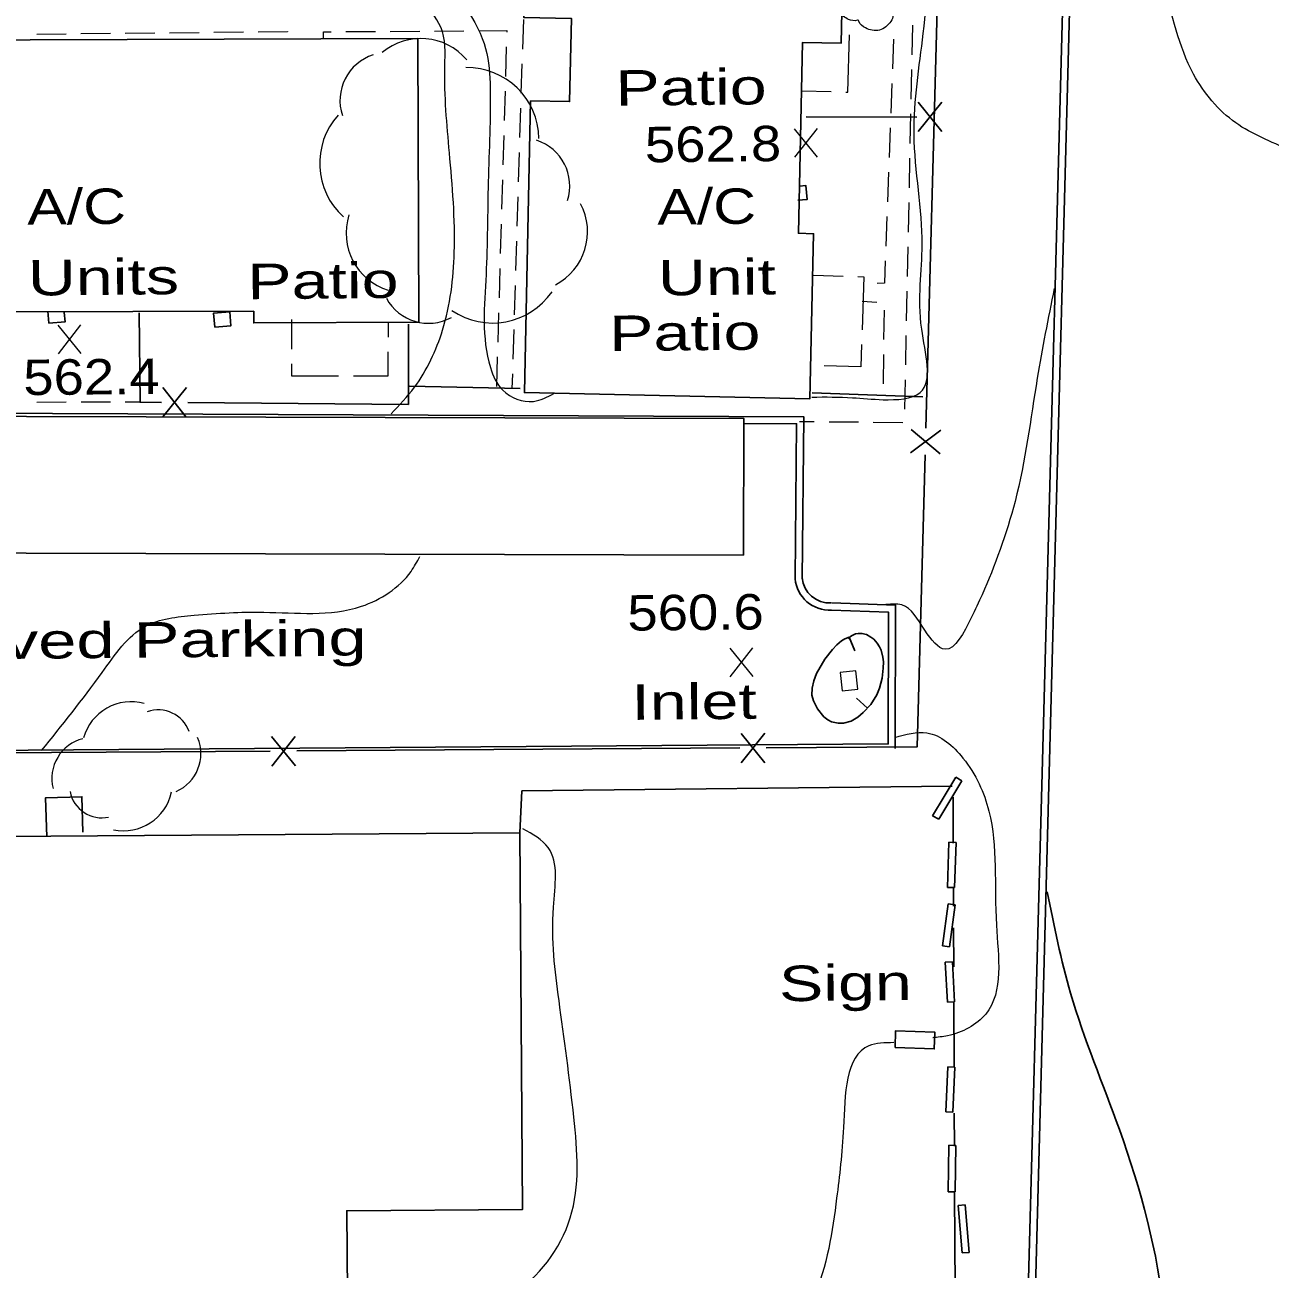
# Model space of a CAD drawing. Extents: x 2361708 to 2370558, y 6977955 to 6991887.
# Drawn here: x 2366078.7 to 2366247.3, y 6986115.3 to 6986283.8 of the extents above; entities that cross this region are included whole.
import ezdxf

# ---------------------------------------------------------------- set-up
doc = ezdxf.new("R2010")
doc.units = 0
doc.header["$LTSCALE"] = 1.9
for name, color, linetype, lineweight in [('11', 7, 'Continuous', 25), ('13', 7, 'Continuous', 13), ('14', 7, 'Continuous', 13), ('17', 7, 'Continuous', 25), ('2', 7, 'Continuous', 25), ('20', 7, 'Continuous', 25), ('23', 7, 'Continuous', 25), ('29', 7, 'Continuous', 13), ('31', 7, 'Continuous', 13), ('33', 7, 'Continuous', 25), ('35', 7, 'Continuous', 13), ('9', 7, 'Continuous', 13)]:
    doc.layers.add(name, color=color, linetype=linetype, lineweight=lineweight)

msp = doc.modelspace()

# ---------------------------------------------------------------- linework, layer by layer
at = {"layer": '11'}
for points in [[(2366150.745, 6986421.263), (2366149.195, 6986352.975), (2366154.026, 6986352.871), (2366153.785, 6986341.418), (2366147.493, 6986341.558), (2366146.253, 6986284.864), (2366152.725, 6986284.715), (2366152.472, 6986273.452), (2366147.191, 6986273.562), (2366146.337, 6986234.052), (2366185.017, 6986233.21), (2366185.504, 6986255.566), (2366183.453, 6986255.616), (2366184.027, 6986281.483), (2366189.248, 6986281.373), (2366189.715, 6986302.728), (2366184.954, 6986302.833), (2366185.374, 6986321.718), (2366190.185, 6986321.613), (2366190.649, 6986342.279), (2366186.128, 6986342.376), (2366187.391, 6986398.781), (2366188.821, 6986398.744), (2366189.356, 6986420.3)], [(2366131.899, 6986281.987), (2365987.477, 6986281.492), (2365987.601, 6986244.361), (2366017.181, 6986244.463), (2366017.189, 6986242.613), (2366038.559, 6986242.696), (2366038.551, 6986244.607), (2366054.521, 6986244.679), (2366054.527, 6986242.988), (2366076.938, 6986243.072), (2366076.93, 6986244.972), (2366109.68, 6986245.064), (2366109.685, 6986243.483), (2366132.055, 6986243.577)], [(2366014.076, 6986212.492), (2366176.008, 6986212.023), (2366176.061, 6986230.545), (2366014.129, 6986231.003)], [(2366145.744, 6986174.413), (2366075.846, 6986173.908), (2366075.907, 6986165.408), (2366065.267, 6986165.337), (2366065.629, 6986111.588), (2366122.368, 6986111.968), (2366122.291, 6986123.228), (2366146.1, 6986123.395)]]:
    msp.add_lwpolyline(points, close=True, dxfattribs=at)
at = {"layer": '13'}
for p, q in [((2366146.114, 6986280.582), (2366146.246, 6986284.583)), ((2366080.281, 6986282.615), (2366084.281, 6986282.653)), ((2366086.281, 6986282.672), (2366090.281, 6986282.71)), ((2366092.281, 6986282.73), (2366096.281, 6986282.768)), ((2366098.28, 6986282.787), (2366102.28, 6986282.835)), ((2366104.28, 6986282.854), (2366108.28, 6986282.892)), ((2366122.161, 6986282.934), (2366126.16, 6986282.962)), ((2366128.16, 6986282.971), (2366132.16, 6986282.999)), ((2366134.16, 6986283.008), (2366138.16, 6986283.037)), ((2366198.854, 6986279.794), (2366198.936, 6986283.795)), ((2366196.334, 6986281.9), (2366196.182, 6986277.898)), ((2366143.891, 6986280.881), (2366143.779, 6986276.88)), ((2366145.921, 6986274.58), (2366146.053, 6986278.581)), ((2366198.731, 6986273.793), (2366198.813, 6986277.793)), ((2366143.718, 6986274.879), (2366143.606, 6986270.877)), ((2366196.111, 6986275.898), (2366195.959, 6986271.896)), ((2366145.738, 6986268.578), (2366145.86, 6986272.579)), ((2366198.608, 6986267.791), (2366198.69, 6986271.792)), ((2366195.888, 6986269.895), (2366195.736, 6986265.894)), ((2366143.545, 6986268.877), (2366143.433, 6986264.876)), ((2366145.555, 6986262.576), (2366145.677, 6986266.577)), ((2366198.485, 6986261.79), (2366198.567, 6986265.791)), ((2366143.372, 6986262.875), (2366143.25, 6986258.874)), ((2366195.665, 6986263.893), (2366195.513, 6986259.891)), ((2366145.372, 6986256.574), (2366145.494, 6986260.575)), ((2366198.362, 6986255.788), (2366198.444, 6986259.789)), ((2366195.442, 6986257.89), (2366195.29, 6986253.889)), ((2366143.189, 6986256.873), (2366143.078, 6986252.872)), ((2366145.189, 6986250.572), (2366145.311, 6986254.573)), ((2366198.24, 6986249.787), (2366198.322, 6986253.788)), ((2366143.017, 6986250.871), (2366142.905, 6986246.87)), ((2366145.007, 6986244.57), (2366145.129, 6986248.571)), ((2366198.116, 6986243.785), (2366198.199, 6986247.786)), ((2366192.081, 6986246.438), (2366194.073, 6986246.307)), ((2366142.844, 6986244.869), (2366142.732, 6986240.868)), ((2366195.053, 6986245.226), (2366195.001, 6986241.225)), ((2366144.824, 6986238.568), (2366144.946, 6986242.569)), ((2366197.994, 6986237.784), (2366198.075, 6986241.785)), ((2366142.671, 6986238.867), (2366142.549, 6986234.866)), ((2366194.97, 6986239.225), (2366194.918, 6986235.224)), ((2366144.702, 6986234.567), (2366144.763, 6986236.567)), ((2366197.871, 6986231.782), (2366197.953, 6986235.783)), ((2366084.287, 6986232.731), (2366080.286, 6986232.723)), ((2366090.287, 6986232.738), (2366086.286, 6986232.73)), ((2366094.287, 6986232.746), (2366092.287, 6986232.747)), ((2366183.606, 6986230.127), (2366185.606, 6986230.106)), ((2366187.606, 6986230.095), (2366191.607, 6986230.063)), ((2366193.607, 6986230.042), (2366197.608, 6986230.01))]:
    msp.add_line(p, q, dxfattribs=at)
for points in [[(2366110.28, 6986282.911), (2366114.24, 6986282.959), (2366114.24, 6986282.919)], [(2366119.15, 6986281.925), (2366119.15, 6986282.916), (2366120.161, 6986282.925)], [(2366140.16, 6986283.056), (2366143.96, 6986283.082), (2366143.952, 6986282.882)], [(2366195.209, 6986251.888), (2366195.098, 6986248.847), (2366194.138, 6986248.838)]]:
    msp.add_lwpolyline(points, dxfattribs=at)
at = {"layer": '14'}
for p, q in [((2366183.899, 6986274.931), (2366187.901, 6986274.809)), ((2366185.507, 6986249.945), (2366189.509, 6986249.824)), ((2366114.811, 6986243.943), (2366114.809, 6986239.942)), ((2366127.914, 6986241.567), (2366127.915, 6986243.597))]:
    msp.add_line(p, q, dxfattribs=at)
for points in [[(2366189.901, 6986274.749), (2366190.152, 6986274.741), (2366190.358, 6986282.483)], [(2366191.51, 6986249.763), (2366192.3, 6986249.74), (2366192.088, 6986242.538)], [(2366192.027, 6986240.537), (2366191.936, 6986237.516), (2366186.964, 6986237.659)], [(2366123.174, 6986236.301), (2366127.904, 6986236.297), (2366127.913, 6986239.567)], [(2366114.808, 6986237.942), (2366114.804, 6986236.312), (2366121.174, 6986236.302)]]:
    msp.add_lwpolyline(points, dxfattribs=at)
at = {"layer": '17'}
for p, q in [((2366202.355, 6986289.188), (2366200.725, 6986229.21)), ((2366199.683, 6986269.401), (2366202.895, 6986273.382)), ((2366202.883, 6986269.392), (2366199.695, 6986273.402)), ((2366184.493, 6986271.417), (2366199.494, 6986271.37)), ((2366097.346, 6986230.756), (2366100.578, 6986234.726)), ((2366100.546, 6986230.726), (2366097.388, 6986234.756)), ((2366130.788, 6986234.924), (2366145.781, 6986234.587)), ((2366200.325, 6986233.486), (2366185.339, 6986234.023)), ((2366198.657, 6986225.87), (2366202.748, 6986228.959)), ((2366198.747, 6986229.061), (2366202.658, 6986225.758)), ((2366112.099, 6986187.444), (2366115.327, 6986183.474)), ((2366115.299, 6986187.464), (2366112.127, 6986183.444)), ((2366175.698, 6986187.879), (2366178.926, 6986183.899)), ((2366178.898, 6986187.9), (2366175.726, 6986183.879)), ((2366111.907, 6986185.482), (2366051.908, 6986185.071)), ((2366175.506, 6986185.908), (2366115.507, 6986185.506))]:
    msp.add_line(p, q, dxfattribs=at)
for points in [[(2366094.141, 6986244.866), (2366094.287, 6986232.746), (2366097.167, 6986232.724)], [(2366100.768, 6986232.698), (2366130.641, 6986232.452), (2366130.648, 6986243.313)], [(2366200.63, 6986225.608), (2366199.546, 6986186.066), (2366179.107, 6986185.931)]]:
    msp.add_lwpolyline(points, dxfattribs=at)
at = {"layer": '2'}
for p, q in [((2366201.635, 6986176.735), (2366204.776, 6986181.946)), ((2366202.46, 6986176.243), (2366205.6, 6986181.453)), ((2366205.6, 6986181.453), (2366204.776, 6986181.946)), ((2366204.441, 6986173.022), (2366204.411, 6986179.242)), ((2366202.46, 6986176.243), (2366201.635, 6986176.735)), ((2366203.647, 6986167.024), (2366203.849, 6986173.146)), ((2366204.809, 6986173.116), (2366203.849, 6986173.146)), ((2366204.608, 6986166.993), (2366204.809, 6986173.116)), ((2366204.608, 6986166.993), (2366203.647, 6986167.024)), ((2366204.471, 6986164.482), (2366204.459, 6986166.902)), ((2366202.973, 6986159.098), (2366203.759, 6986164.785)), ((2366204.71, 6986164.654), (2366203.759, 6986164.785)), ((2366203.924, 6986158.966), (2366204.71, 6986164.654)), ((2366204.5, 6986156.252), (2366204.48, 6986161.522)), ((2366203.924, 6986158.966), (2366202.973, 6986159.098)), ((2366204.313, 6986156.94), (2366203.354, 6986156.891)), ((2366203.656, 6986151.454), (2366203.354, 6986156.891)), ((2366204.615, 6986151.503), (2366204.313, 6986156.94)), ((2366204.615, 6986151.503), (2366203.656, 6986151.454)), ((2366204.559, 6986142.752), (2366204.525, 6986151.502)), ((2366203.417, 6986136.621), (2366203.689, 6986142.704)), ((2366204.649, 6986142.663), (2366203.689, 6986142.704)), ((2366204.377, 6986136.58), (2366204.649, 6986142.663)), ((2366204.377, 6986136.58), (2366203.417, 6986136.621)), ((2366204.601, 6986131.991), (2366204.579, 6986136.422)), ((2366203.74, 6986125.803), (2366203.84, 6986132.094)), ((2366204.8, 6986132.083), (2366203.84, 6986132.094)), ((2366204.7, 6986125.792), (2366204.8, 6986132.083)), ((2366204.7, 6986125.792), (2366203.74, 6986125.803)), ((2366204.676, 6986112.581), (2366204.621, 6986125.661)), ((2366206.067, 6986124.025), (2366205.107, 6986123.946)), ((2366205.629, 6986117.501), (2366205.107, 6986123.946)), ((2366206.588, 6986117.58), (2366206.067, 6986124.025)), ((2366206.588, 6986117.58), (2366205.629, 6986117.501))]:
    msp.add_line(p, q, dxfattribs=at)
for points in [[(2366210.88, 6985949.373), (2366213.884, 6986049.856), (2366217.387, 6986180.816), (2366220.76, 6986307.634), (2366223.332, 6986385.162), (2366226.175, 6986446.853), (2366229.778, 6986510.72), (2366233.997, 6986582.163), (2366236.634, 6986626.66), (2366240.412, 6986692.059), (2366239.831, 6986697.424)], [(2366214.413, 6986105.593), (2366216.426, 6986180.837), (2366219.8, 6986307.665), (2366222.372, 6986385.203), (2366225.215, 6986446.903), (2366228.817, 6986510.77), (2366233.037, 6986582.224), (2366235.674, 6986626.721), (2366239.452, 6986692.03), (2366238.872, 6986697.325)], [(2366011.101, 6986215.064), (2366011.195, 6986231.526), (2366184.19, 6986230.782), (2366183.958, 6986208.829)], [(2366176.098, 6986229.855), (2366183.219, 6986229.823), (2366182.998, 6986208.84)], [(2366187.97, 6986205.547), (2366196.623, 6986205.229), (2366196.578, 6986185.818)], [(2366187.939, 6986204.587), (2366195.662, 6986204.3), (2366195.622, 6986186.449), (2366005.536, 6986185.069), (2365995.773, 6986191.637)], [(2366204.307, 6986180.741), (2366146.011, 6986180.086), (2366145.744, 6986174.413)]]:
    msp.add_lwpolyline(points, dxfattribs=at)
for radius in [4.722, 3.762]:
    msp.add_arc((2366187.698, 6986209.302), radius, 185.62186, 272.92738, dxfattribs=at)
at = {"layer": '20'}
msp.add_lwpolyline([(2366196.544, 6986145.335), (2366201.866, 6986145.146), (2366201.944, 6986147.407), (2366196.622, 6986147.596)], close=True, dxfattribs=at)
at = {"layer": '23'}
msp.add_line((2366081.798, 6986245.078), (2366081.924, 6986243.449), dxfattribs=at)
for points in [[(2366183.401, 6986260.086), (2366184.63, 6986260.177), (2366184.482, 6986262.076), (2366183.602, 6986262.008)], [(2366081.924, 6986243.449), (2366084.123, 6986243.62), (2366084.021, 6986244.88)], [(2366081.636, 6986173.853), (2366081.496, 6986179.172), (2366086.415, 6986179.309), (2366086.55, 6986174.51)]]:
    msp.add_lwpolyline(points, dxfattribs=at)
msp.add_lwpolyline([(2366104.39, 6986242.923), (2366106.589, 6986243.094), (2366106.441, 6986244.993), (2366104.242, 6986244.822)], close=True, dxfattribs=at)
at = {"layer": '29'}
for centre, radius, start, end in [((2366132.305, 6986273.875), 8.135, 40.03463, 130.03463), ((2366127.862, 6986273.612), 6.501, 108.14805, 198.14805), ((2366138.561, 6986268.314), 9.758, 0.89352, 90.89352), ((2366128.369, 6986265.089), 9.758, 137.86588, 227.86588), ((2366145.988, 6986262.029), 6.501, 342.23043, 72.23043), ((2366146.761, 6986255.846), 8.135, 297.75308, 27.75308), ((2366130.333, 6986255.668), 8.135, 162.56963, 252.56963), ((2366142.044, 6986253.228), 9.758, 235.54472, 325.54472), ((2366133.359, 6986249.93), 6.501, 208.45943, 298.45943), ((2366093.051, 6986185.508), 6.652, 74.41914, 164.41914), ((2366096.755, 6986186.627), 4.432, 19.78479, 109.78479), ((2366087.882, 6986181.789), 5.545, 104.08197, 194.08197), ((2366096.979, 6986185.116), 5.545, 293.25166, 23.25166), ((2366089.138, 6986180.878), 4.432, 191.56947, 281.56947), ((2366092.042, 6986181.332), 6.652, 258.05186, 348.05186)]:
    msp.add_arc(centre, radius, start, end, dxfattribs=at)
msp.add_spline([(2366197.066, 6986290.077), (2366198.206, 6986289.018), (2366198.491, 6986287.431), (2366197.784, 6986286.104), (2366197.129, 6986285.558), (2366196.461, 6986285.341), (2366196.311, 6986285.33), (2366196.292, 6986285.22), (2366195.971, 6986284.317), (2366194.432, 6986283.152), (2366192.539, 6986283.434), (2366191.64, 6986284.376), (2366191.569, 6986284.505), (2366191.449, 6986284.484), (2366190.238, 6986284.602), (2366188.968, 6986285.6), (2366188.622, 6986287.237), (2366188.993, 6986288.261), (2366189.318, 6986288.704), (2366189.388, 6986288.754)], degree=3, dxfattribs=at)
at = {"layer": '31'}
for p, q in [((2366186.065, 6986265.942), (2366182.948, 6986269.792)), ((2366182.985, 6986265.913), (2366186.028, 6986269.821)), ((2366086.304, 6986239.321), (2366083.187, 6986243.171)), ((2366083.224, 6986239.292), (2366086.267, 6986243.201)), ((2366177.314, 6986195.585), (2366174.198, 6986199.435)), ((2366174.235, 6986195.555), (2366177.278, 6986199.465))]:
    msp.add_line(p, q, dxfattribs=at)
at = {"layer": '31', "lineweight": 25}
msp.add_spline([(2366211.82, 6985978.773), (2366217.076, 6986000.184), (2366223.398, 6986037.876), (2366230.246, 6986070.683), (2366233.041, 6986109.061), (2366226.931, 6986134.244), (2366220.325, 6986152.682), (2366217.164, 6986166.443)], degree=3, dxfattribs=at)
at = {"layer": '33'}
for p, q in [((2366190.354, 6986200.929), (2366191.112, 6986199.076)), ((2366192.796, 6986191.292), (2366191.313, 6986192.638))]:
    msp.add_line(p, q, dxfattribs=at)
msp.add_lwpolyline([(2366190.354, 6986200.929), (2366189.746, 6986200.684), (2366189.309, 6986200.409), (2366188.674, 6986199.873), (2366188.06, 6986199.227), (2366187.053, 6986197.938), (2366185.931, 6986195.987), (2366185.55, 6986195.003), (2366185.3, 6986194.021), (2366185.289, 6986193.051), (2366185.486, 6986192.312), (2366186.057, 6986191.198), (2366186.917, 6986190.126), (2366187.431, 6986189.701), (2366187.923, 6986189.446), (2366188.865, 6986189.245), (2366189.585, 6986189.271), (2366190.622, 6986189.541), (2366191.508, 6986190.059), (2366192.252, 6986190.707), (2366193.251, 6986191.796), (2366194.059, 6986193.115), (2366194.43, 6986194.018), (2366194.787, 6986195.371), (2366194.945, 6986196.723), (2366194.966, 6986197.573), (2366194.91, 6986198.202), (2366194.671, 6986199.16), (2366194.447, 6986199.628), (2366194.132, 6986200.105), (2366193.657, 6986200.631), (2366193.284, 6986200.937), (2366192.691, 6986201.261), (2366192.07, 6986201.426), (2366191.58, 6986201.421), (2366191.21, 6986201.347), (2366190.642, 6986201.102), (2366190.136, 6986200.727)], dxfattribs=at)
at = {"layer": '35'}
for points in [[(2366185.255, 6986233.442), (2366190.785, 6986233.355), (2366194.929, 6986233.085), (2366199.949, 6986234.052), (2366200.157, 6986242.645), (2366200.229, 6986254.086), (2366199.136, 6986269.036), (2366200.366, 6986282.689), (2366200.919, 6986298.205), (2366199.758, 6986310.854), (2366200.763, 6986328.234), (2366201.118, 6986346.569), (2366200.774, 6986364.916), (2366199.417, 6986378.264), (2366198.683, 6986395.428), (2366198.397, 6986408.686), (2366198.434, 6986419.517), (2366198.367, 6986426.546), (2366195.484, 6986426.899), (2366189.495, 6986426.682), (2366184.09, 6986426.141), (2366173.729, 6986426.262), (2366162.626, 6986426.506), (2366155.211, 6986423.775), (2366152.466, 6986421.139)], [(2366197.159, 6985934.641), (2366208.507, 6985932.809), (2366219.3, 6985935.742), (2366225.643, 6985940.723), (2366231.059, 6985946.344), (2366240.109, 6985960.081), (2366251.033, 6985973.346), (2366258.542, 6985990.388), (2366263.577, 6986007.637), (2366267.348, 6986024.414), (2366267.924, 6986050.02), (2366265.859, 6986077.922), (2366265.087, 6986108.596), (2366264.441, 6986138.602), (2366258.644, 6986153.027), (2366253.752, 6986174.121), (2366255.55, 6986211.08), (2366260.85, 6986250.043), (2366255.975, 6986263.097), (2366250.02, 6986266.88), (2366242.694, 6986270.581), (2366236.99, 6986277.177), (2366232.864, 6986289.388), (2366226.883, 6986301.002), (2366223.397, 6986304.809), (2366221.323, 6986316.78)], [(2366128.303, 6986231.16), (2366131.449, 6986234.77), (2366135.256, 6986242.507), (2366136.846, 6986253.023), (2366136.187, 6986266.537), (2366135.566, 6986278.202), (2366135.025, 6986283.537), (2366132.895, 6986287.747), (2366133.144, 6986289.939), (2366138.067, 6986286.485), (2366141.714, 6986275.29), (2366141.445, 6986262.597), (2366141.144, 6986250.033), (2366141.754, 6986237.428), (2366143.414, 6986234.374), (2366147.558, 6986232.853), (2366150.328, 6986233.94)], [(2366218.096, 6986248.136), (2366215.812, 6986235.993), (2366212.8, 6986219.304), (2366208.33, 6986206.671), (2366206.821, 6986203.456), (2366203.341, 6986199.273), (2366200.596, 6986201.847), (2366197.483, 6986205.277), (2366194.943, 6986205.283)], [(2366080.945, 6986185.557), (2366089.155, 6986196.146), (2366095.025, 6986202.392), (2366101.592, 6986203.885), (2366111.028, 6986204.295), (2366124.261, 6986205.1), (2366130.987, 6986209.824), (2366132.187, 6986211.836)], [(2366196.534, 6986187.338), (2366200.868, 6986187.959), (2366205.751, 6986184.545), (2366209.259, 6986177.358), (2366210.276, 6986161.927), (2366208.831, 6986149.873), (2366203.669, 6986146.923), (2366201.651, 6986146.664)], [(2366109.949, 6986076.088), (2366099.716, 6986077.321), (2366086.313, 6986080.803), (2366069.536, 6986085.584), (2366054.583, 6986087.912), (2366044.082, 6986091.131), (2366034.717, 6986092.703), (2366032.876, 6986092.805), (2366024.051, 6986098.471), (2366019.103, 6986102.484), (2366013.309, 6986108.069), (2366016.171, 6986111.027), (2366023.609, 6986116.578), (2366028.737, 6986124.227), (2366033.577, 6986137.894), (2366042.814, 6986145.542), (2366049.703, 6986152.048), (2366052.894, 6986154.018), (2366055.151, 6986149.14), (2366056.811, 6986139.615), (2366058.963, 6986127.895), (2366062.378, 6986114.787), (2366065.954, 6986109.971), (2366074.972, 6986108.086), (2366089.154, 6986106.852), (2366102.228, 6986108.666), (2366120.002, 6986108.395), (2366134.347, 6986108.932), (2366144.56, 6986111.869), (2366152.551, 6986122.256), (2366153.041, 6986135.891), (2366151.031, 6986151.713), (2366150.281, 6986164.326), (2366149.574, 6986172.41), (2366146.139, 6986174.967)], [(2366196.387, 6986145.994), (2366193.002, 6986145.562), (2366189.556, 6986134.518), (2366188.638, 6986124.929), (2366185.437, 6986111.338), (2366178.734, 6986103.154), (2366164.071, 6986100.324), (2366150.686, 6986098.586), (2366139.178, 6986095.177), (2366141.799, 6986090.932), (2366151.903, 6986087.328), (2366169.17, 6986085.702), (2366183.924, 6986083.242), (2366187.234, 6986070.663), (2366193.985, 6986052.737), (2366196.337, 6986033.598), (2366197.67, 6986014.37), (2366194.931, 6985999.593), (2366191.71, 6985989.132), (2366192.874, 6985977.243), (2366196.543, 6985964.697), (2366199.632, 6985955.426), (2366204.231, 6985949.199), (2366205.833, 6985944.784), (2366204.741, 6985939.694)]]:
    msp.add_spline(points, degree=3, dxfattribs=at)
at = {"layer": '9'}
msp.add_lwpolyline([(2366189.13, 6986196.147), (2366189.403, 6986193.64), (2366191.522, 6986193.87), (2366191.247, 6986196.378)], close=True, dxfattribs=at)

# ---------------------------------------------------------------- texts
at = {"layer": '14', "width": 1.4}
for p in [(2366158.698, 6986272.901), (2366108.835, 6986246.686), (2366157.854, 6986239.662)]:
    msp.add_text('Patio', height=4.8, rotation=0.545, dxfattribs=at).set_placement(p)
at = {"layer": '2', "width": 1.45}
msp.add_text('Paved Parking', height=4.8, rotation=0.545, dxfattribs=at).set_placement((2366064.467, 6986197.851))
at = {"layer": '20'}
for s, width, p in [('A/C', 1.25, (2366079.017, 6986256.782)), ('A/C', 1.25, (2366164.361, 6986256.795)), ('Units', 1.4, (2366079.109, 6986247.182)), ('Unit', 1.4, (2366164.453, 6986247.195)), ('Sign', 1.4, (2366180.853, 6986151.597))]:
    msp.add_text(s, height=4.8, rotation=0.545, dxfattribs=dict(at, width=width)).set_placement(p)
at = {"layer": '31', "width": 1.15}
for s, p in [('562.8', (2366162.681, 6986265.229)), ('562.4', (2366078.487, 6986233.696)), ('560.6', (2366160.314, 6986201.793))]:
    msp.add_text(s, height=4.8, rotation=0.545, dxfattribs=at).set_placement(p)
at = {"layer": '9', "width": 1.4}
msp.add_text('Inlet', height=4.8, rotation=0.545, dxfattribs=at).set_placement((2366160.859, 6986189.708))

doc.saveas('drawing.dxf')
